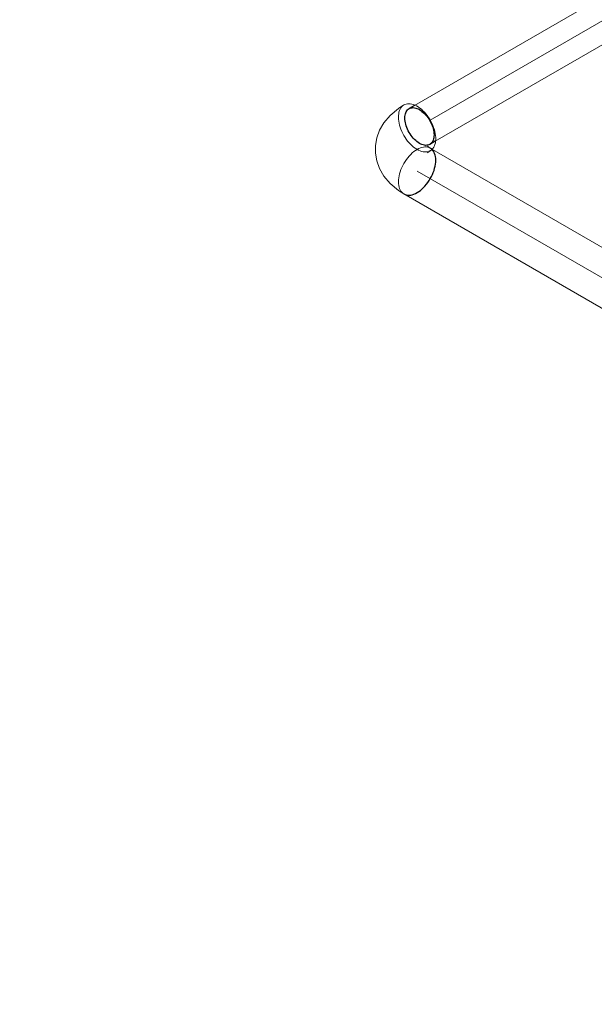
# Model space of a CAD drawing. Header units: millimetres. Extents: x 9824119 to 13672909, y -72394 to 462135.
# Tile 545 of 656: x 10363571 to 10363998, y 4751 to 5481. Entities that reach past the tile are written whole.
import ezdxf

# ---------------------------------------------------------------- set-up
doc = ezdxf.new("R2010")
doc.units = ezdxf.units.MM
doc.linetypes.add('UnderFloor', pattern=[7.5, 6, -1.5])
doc.layers.add('PIPE-H1', color=7, linetype='Continuous')
doc.styles.add('ISOCPEUR', font='isocpeui.ttf')

# ---------------------------------------------------------------- blocks, each defined once
blk = doc.blocks.new('*U1964')
at = {"layer": 'PIPE-H1', "color": 82, "lineweight": 20}
for p, q in [((10363853.59, 5414.73), (10363854.12, 5415.65)), ((10363854.12, 5415.65), (10363854.75, 5416.46)), ((10363854.75, 5416.46), (10363855.46, 5417.16)), ((10363855.46, 5417.16), (10363856.25, 5417.74)), ((10363856.25, 5417.74), (10363857.11, 5418.19)), ((10363857.11, 5418.19), (10363858.04, 5418.51)), ((10363858.04, 5418.51), (10363859.04, 5418.7)), ((10363859.04, 5418.7), (10363860.08, 5418.76)), ((10363860.08, 5418.76), (10363861.17, 5418.69)), ((10363861.17, 5418.69), (10363862.3, 5418.48)), ((10363862.3, 5418.48), (10363863.46, 5418.15)), ((10363863.46, 5418.15), (10363864.64, 5417.68)), ((10363864.64, 5417.68), (10363865.83, 5417.1)), ((10363865.83, 5417.1), (10363867.02, 5416.39)), ((10363867.02, 5416.39), (10363868.2, 5415.57)), ((10363868.2, 5415.57), (10363869.38, 5414.63)), ((10363852.37, 5408.74), (10363852.41, 5410.1)), ((10363852.43, 5407.33), (10363852.37, 5408.74)), ((10363852.41, 5410.1), (10363852.56, 5411.38)), ((10363852.56, 5411.38), (10363852.8, 5412.59)), ((10363852.8, 5412.59), (10363853.15, 5413.71)), ((10363853.15, 5413.71), (10363853.59, 5414.73)), ((10363869.38, 5414.63), (10363870.53, 5413.6)), ((10363870.53, 5413.6), (10363871.64, 5412.47)), ((10363871.64, 5412.47), (10363872.72, 5411.26)), ((10363872.72, 5411.26), (10363873.75, 5409.97)), ((10363873.75, 5409.97), (10363874.72, 5408.61)), ((10363874.72, 5408.61), (10363875.63, 5407.19)), ((10363852.59, 5405.87), (10363852.43, 5407.33)), ((10363852.86, 5404.38), (10363852.59, 5405.87)), ((10363853.22, 5402.86), (10363852.86, 5404.38)), ((10363853.68, 5401.32), (10363853.22, 5402.86)), ((10363854.23, 5399.78), (10363853.68, 5401.32)), ((10363875.63, 5407.19), (10363876.47, 5405.73)), ((10363876.47, 5405.73), (10363877.24, 5404.23)), ((10363877.24, 5404.23), (10363877.92, 5402.71)), ((10363877.92, 5402.71), (10363878.51, 5401.17)), ((10363878.51, 5401.17), (10363879.02, 5399.63)), ((10363854.87, 5398.25), (10363854.23, 5399.78)), ((10363855.6, 5396.74), (10363854.87, 5398.25)), ((10363856.4, 5395.26), (10363855.6, 5396.74)), ((10363857.28, 5393.82), (10363856.4, 5395.26)), ((10363858.22, 5392.43), (10363857.28, 5393.82)), ((10363879.02, 5399.63), (10363879.43, 5398.1)), ((10363879.43, 5398.1), (10363879.74, 5396.59)), ((10363879.74, 5396.59), (10363879.95, 5395.11)), ((10363879.95, 5395.11), (10363880.06, 5393.68)), ((10363880.06, 5393.68), (10363880.07, 5392.3)), ((10363859.23, 5391.1), (10363858.22, 5392.43)), ((10363860.28, 5389.85), (10363859.23, 5391.1)), ((10363861.38, 5388.68), (10363860.28, 5389.85)), ((10363862.51, 5387.6), (10363861.38, 5388.68)), ((10363863.68, 5386.62), (10363862.51, 5387.6)), ((10363864.86, 5385.74), (10363863.68, 5386.62)), ((10363866.05, 5384.98), (10363864.86, 5385.74)), ((10363878.02, 5385.66), (10363877.35, 5384.91)), ((10363878.6, 5386.53), (10363878.02, 5385.66)), ((10363879.09, 5387.5), (10363878.6, 5386.53)), ((10363879.48, 5388.57), (10363879.09, 5387.5)), ((10363879.78, 5389.73), (10363879.48, 5388.57)), ((10363879.98, 5390.98), (10363879.78, 5389.73)), ((10363880.07, 5392.3), (10363879.98, 5390.98)), ((10363867.24, 5384.33), (10363866.05, 5384.98)), ((10363868.42, 5383.81), (10363867.24, 5384.33)), ((10363869.59, 5383.41), (10363868.42, 5383.81)), ((10363870.74, 5383.14), (10363869.59, 5383.41)), ((10363871.85, 5383), (10363870.74, 5383.14)), ((10363872.91, 5383), (10363871.85, 5383)), ((10363873.93, 5383.13), (10363872.91, 5383)), ((10363874.9, 5383.39), (10363873.93, 5383.13))]:
    blk.add_line(p, q, dxfattribs=at)
at = {"layer": 'PIPE-H1', "color": 1, "linetype": 'UnderFloor', "lineweight": -3}
for p, q in [((10363859.68, 5414.71), (10363860.32, 5415.14)), ((10363860.32, 5415.14), (10363861.02, 5415.48)), ((10363861.02, 5415.48), (10363861.77, 5415.71)), ((10363861.77, 5415.71), (10363862.56, 5415.83)), ((10363862.56, 5415.83), (10363863.4, 5415.85)), ((10363863.4, 5415.85), (10363864.27, 5415.77)), ((10363864.27, 5415.77), (10363865.17, 5415.57)), ((10363865.17, 5415.57), (10363866.1, 5415.28)), ((10363866.1, 5415.28), (10363867.03, 5414.88)), ((10363867.03, 5414.88), (10363867.98, 5414.38)), ((10363857.15, 5408.13), (10363857.19, 5409.2)), ((10363857.19, 5407.02), (10363857.15, 5408.13)), ((10363857.19, 5409.2), (10363857.31, 5410.21)), ((10363857.31, 5410.21), (10363857.52, 5411.16)), ((10363857.52, 5411.16), (10363857.8, 5412.03)), ((10363857.8, 5412.03), (10363858.16, 5412.83)), ((10363858.16, 5412.83), (10363858.6, 5413.55)), ((10363858.6, 5413.55), (10363859.11, 5414.17)), ((10363859.11, 5414.17), (10363859.68, 5414.71)), ((10363867.98, 5414.38), (10363868.92, 5413.79)), ((10363868.92, 5413.79), (10363869.86, 5413.11)), ((10363869.86, 5413.11), (10363870.78, 5412.34)), ((10363870.78, 5412.34), (10363871.68, 5411.49)), ((10363871.68, 5411.49), (10363872.55, 5410.57)), ((10363872.55, 5410.57), (10363873.39, 5409.58)), ((10363873.39, 5409.58), (10363874.18, 5408.54)), ((10363874.18, 5408.54), (10363874.93, 5407.44)), ((10363857.31, 5405.87), (10363857.19, 5407.02)), ((10363857.52, 5404.68), (10363857.31, 5405.87)), ((10363857.8, 5403.48), (10363857.52, 5404.68)), ((10363858.16, 5402.26), (10363857.8, 5403.48)), ((10363858.6, 5401.05), (10363858.16, 5402.26)), ((10363859.11, 5399.83), (10363858.6, 5401.05)), ((10363874.93, 5407.44), (10363875.63, 5406.3)), ((10363875.63, 5406.3), (10363876.27, 5405.13)), ((10363876.27, 5405.13), (10363876.84, 5403.93)), ((10363876.84, 5403.93), (10363877.35, 5402.72)), ((10363877.35, 5402.72), (10363877.79, 5401.5)), ((10363877.79, 5401.5), (10363878.15, 5400.29)), ((10363878.15, 5400.29), (10363878.43, 5399.08)), ((10363859.68, 5398.64), (10363859.11, 5399.83)), ((10363860.32, 5397.46), (10363859.68, 5398.64)), ((10363861.02, 5396.33), (10363860.32, 5397.46)), ((10363861.77, 5395.23), (10363861.02, 5396.33)), ((10363862.56, 5394.18), (10363861.77, 5395.23)), ((10363863.4, 5393.2), (10363862.56, 5394.18)), ((10363864.27, 5392.27), (10363863.4, 5393.2)), ((10363878.43, 5399.08), (10363878.64, 5397.9)), ((10363878.64, 5393.56), (10363878.43, 5392.61)), ((10363878.64, 5397.9), (10363878.76, 5396.75)), ((10363878.76, 5394.57), (10363878.64, 5393.56)), ((10363878.76, 5396.75), (10363878.8, 5395.63)), ((10363878.8, 5395.63), (10363878.76, 5394.57)), ((10363865.17, 5391.43), (10363864.27, 5392.27)), ((10363866.1, 5390.66), (10363865.17, 5391.43)), ((10363867.03, 5389.98), (10363866.1, 5390.66)), ((10363867.98, 5389.38), (10363867.03, 5389.98)), ((10363868.92, 5388.89), (10363867.98, 5389.38)), ((10363869.86, 5388.49), (10363868.92, 5388.89)), ((10363870.78, 5388.19), (10363869.86, 5388.49)), ((10363871.68, 5388), (10363870.78, 5388.19)), ((10363872.55, 5387.91), (10363871.68, 5388)), ((10363873.39, 5387.93), (10363872.55, 5387.91)), ((10363874.18, 5388.06), (10363873.39, 5387.93)), ((10363874.93, 5388.29), (10363874.18, 5388.06)), ((10363875.63, 5388.62), (10363874.93, 5388.29)), ((10363876.27, 5389.06), (10363875.63, 5388.62)), ((10363876.84, 5389.59), (10363876.27, 5389.06)), ((10363877.35, 5390.22), (10363876.84, 5389.59)), ((10363877.79, 5390.94), (10363877.35, 5390.22)), ((10363878.15, 5391.73), (10363877.79, 5390.94)), ((10363878.43, 5392.61), (10363878.15, 5391.73)), ((10363875.44, 5383.6), (10363874.9, 5383.39)), ((10363875.95, 5383.86), (10363875.44, 5383.6)), ((10363876.44, 5384.17), (10363875.95, 5383.86)), ((10363876.91, 5384.52), (10363876.44, 5384.17)), ((10363877.35, 5384.91), (10363876.91, 5384.52))]:
    blk.add_line(p, q, dxfattribs=at)
blk = doc.blocks.new('*U1989')
at = {"layer": 'PIPE-H1', "color": 82, "linetype": 'Continuous', "lineweight": 20}
for p, q in [((10363876.02, 5385.84), (10369317.19, 2244.38)), ((10363856.43, 5351.9), (10369297.6, 2210.44))]:
    blk.add_line(p, q, dxfattribs=at)
at = {"layer": 'PIPE-H1', "color": 7, "linetype": 'Continuous', "lineweight": 20}
blk.add_line((10363866.23, 5368.87), (10369307.39, 2227.41), dxfattribs=at)
blk = doc.blocks.new('*U2082')
at = {"layer": 'PIPE-H1', "color": 82, "linetype": 'Continuous', "lineweight": 20}
for p, q in [((10368868.78, 8306.78), (10363864.41, 5417.5)), ((10364254.57, 5607.41), (10363879.72, 5390.99))]:
    blk.add_line(p, q, dxfattribs=at)
at = {"layer": 'PIPE-H1', "color": 7, "linetype": 'Continuous', "lineweight": 20}
blk.add_line((10364254.57, 5625.08), (10363876.02, 5406.53), dxfattribs=at)
at = {"layer": 'PIPE-H1', "color": 1, "linetype": 'UnderFloor', "lineweight": -3}
for p, q in [((10363864.41, 5417.5), (10363860.32, 5415.14)), ((10363879.72, 5390.99), (10363875.63, 5388.62))]:
    blk.add_line(p, q, dxfattribs=at)
blk = doc.blocks.new('*U2144')
at = {"layer": 'PIPE-H1', "color": 82, "linetype": 'Continuous', "lineweight": 20}
for p, q in [((10363852.46, 5415.32), (10363846.14, 5410.04)), ((10363856.43, 5417.84), (10363852.46, 5415.32)), ((10363846.14, 5410.04), (10363841.55, 5404.59)), ((10363841.55, 5404.59), (10363838.33, 5399.04)), ((10363836.28, 5393.4), (10363835.27, 5387.72)), ((10363838.33, 5399.04), (10363836.28, 5393.4)), ((10363835.27, 5387.72), (10363835.27, 5382.02)), ((10363868.63, 5386.02), (10363867.43, 5385.51)), ((10363869.81, 5386.4), (10363868.63, 5386.02)), ((10363870.96, 5386.64), (10363869.81, 5386.4)), ((10363872.08, 5386.75), (10363870.96, 5386.64)), ((10363873.15, 5386.73), (10363872.08, 5386.75)), ((10363874.17, 5386.57), (10363873.15, 5386.73)), ((10363873.85, 5387.42), (10363874.94, 5386.53)), ((10363875.13, 5386.27), (10363874.17, 5386.57)), ((10363874.94, 5386.53), (10363876.02, 5385.84)), ((10363876.02, 5385.84), (10363875.13, 5386.27)), ((10363835.27, 5382.02), (10363836.28, 5376.34)), ((10363859.3, 5378.73), (10363858.28, 5377.39)), ((10363860.37, 5379.99), (10363859.3, 5378.73)), ((10363861.49, 5381.17), (10363860.37, 5379.99)), ((10363862.64, 5382.26), (10363861.49, 5381.17)), ((10363863.82, 5383.24), (10363862.64, 5382.26)), ((10363865.02, 5384.11), (10363863.82, 5383.24)), ((10363866.23, 5384.87), (10363865.02, 5384.11)), ((10363867.43, 5385.51), (10363866.23, 5384.87)), ((10363874.94, 5383.22), (10363874.12, 5382.55)), ((10363876.02, 5383.9), (10363874.94, 5383.22)), ((10363836.28, 5376.34), (10363838.33, 5370.71)), ((10363854.87, 5371.5), (10363854.23, 5369.94)), ((10363855.61, 5373.03), (10363854.87, 5371.5)), ((10363856.43, 5374.53), (10363855.61, 5373.03)), ((10363857.32, 5375.99), (10363856.43, 5374.53)), ((10363858.28, 5377.39), (10363857.32, 5375.99)), ((10363838.33, 5370.71), (10363841.55, 5365.15)), ((10363841.55, 5365.15), (10363846.14, 5359.7)), ((10363852.58, 5363.77), (10363852.42, 5362.3)), ((10363852.84, 5365.29), (10363852.58, 5363.77)), ((10363853.2, 5366.83), (10363852.84, 5365.29)), ((10363853.67, 5368.38), (10363853.2, 5366.83)), ((10363854.23, 5369.94), (10363853.67, 5368.38)), ((10363846.14, 5359.7), (10363852.46, 5354.43)), ((10363852.42, 5362.3), (10363852.37, 5360.87)), ((10363852.37, 5360.87), (10363852.42, 5359.51)), ((10363852.42, 5359.51), (10363852.58, 5358.22)), ((10363852.58, 5358.22), (10363852.84, 5357)), ((10363852.84, 5357), (10363853.2, 5355.88)), ((10363852.46, 5354.43), (10363856.43, 5351.9)), ((10363853.2, 5355.88), (10363853.67, 5354.86)), ((10363853.67, 5354.86), (10363854.23, 5353.94)), ((10363854.23, 5353.94), (10363854.87, 5353.14)), ((10363854.87, 5353.14), (10363855.61, 5352.46)), ((10363855.61, 5352.46), (10363856.43, 5351.9))]:
    blk.add_line(p, q, dxfattribs=at)
at = {"layer": 'PIPE-H1', "color": 1, "linetype": 'UnderFloor', "lineweight": -3}
for p, q in [((10363876.84, 5385.29), (10363876.02, 5385.84)), ((10363874.12, 5382.55), (10363873.85, 5382.33)), ((10363877.58, 5384.6), (10363876.84, 5385.29)), ((10363878.23, 5383.8), (10363877.58, 5384.6)), ((10363878.78, 5382.89), (10363878.23, 5383.8)), ((10363879.25, 5381.86), (10363878.78, 5382.89)), ((10363879.61, 5380.74), (10363879.25, 5381.86)), ((10363879.87, 5379.53), (10363879.61, 5380.74)), ((10363880.03, 5378.24), (10363879.87, 5379.53)), ((10363879.25, 5370.92), (10363879.61, 5372.46)), ((10363879.61, 5372.46), (10363879.87, 5373.97)), ((10363879.87, 5373.97), (10363880.03, 5375.45)), ((10363880.08, 5376.87), (10363880.03, 5378.24)), ((10363880.03, 5375.45), (10363880.08, 5376.87)), ((10363876.02, 5363.22), (10363876.84, 5364.72)), ((10363876.84, 5364.72), (10363877.58, 5366.25)), ((10363877.58, 5366.25), (10363878.23, 5367.8)), ((10363878.23, 5367.8), (10363878.78, 5369.36)), ((10363878.78, 5369.36), (10363879.25, 5370.92)), ((10363869.81, 5355.49), (10363870.96, 5356.57)), ((10363870.96, 5356.57), (10363872.08, 5357.75)), ((10363872.08, 5357.75), (10363873.15, 5359.02)), ((10363873.15, 5359.02), (10363874.17, 5360.35)), ((10363874.17, 5360.35), (10363875.13, 5361.76)), ((10363875.13, 5361.76), (10363876.02, 5363.22)), ((10363856.43, 5351.9), (10363857.32, 5351.47)), ((10363857.32, 5351.47), (10363858.28, 5351.18)), ((10363858.28, 5351.18), (10363859.3, 5351.02)), ((10363859.3, 5351.02), (10363860.37, 5350.99)), ((10363860.37, 5350.99), (10363861.49, 5351.1)), ((10363861.49, 5351.1), (10363862.64, 5351.35)), ((10363862.64, 5351.35), (10363863.82, 5351.73)), ((10363863.82, 5351.73), (10363865.02, 5352.24)), ((10363865.02, 5352.24), (10363866.23, 5352.87)), ((10363866.23, 5352.87), (10363867.43, 5353.63)), ((10363867.43, 5353.63), (10363868.63, 5354.51)), ((10363868.63, 5354.51), (10363869.81, 5355.49))]:
    blk.add_line(p, q, dxfattribs=at)

msp = doc.modelspace()

# ---------------------------------------------------------------- block references
at = {"layer": 'PIPE-H1'}
for name in ['*U2082', '*U2144', '*U1964', '*U1989']:
    msp.add_blockref(name, (0, 0), dxfattribs=at)

# ---------------------------------------------------------------- texts
at = {"char_height": 300, "attachment_point": 1, "style": 'ISOCPEUR'}
for s, insert, width in [('\\pi13638.10589;{\\fISOCPEUR|b0|i0|c204|p34;\\H1.66667x;\\L\\C7;\\P\\pi10874.35036;\\H1.1x;Общие указания\\l\\P\\pi13638.10589;\\P\\pi-900,l1200,t1200;\\H0.72727x;1.^IПроект выполнен на основании задания заказчика и задания на проектирование архитектурно-строительных чертежей.\\P2.^IПроект соответствует действующим нормам :\\P\\pl900,t900;\\fSymbol|b0|i0|c2|p18;·^I\\fISOCPEUR|b0|i0|c204|p34;КМК 2. 04.05-97* "Отопление, вентиляция и кондиционирование воздуха".\\P\\fSymbol|b0|i0|c2|p18;·^I\\fISOCPEUR|b0|i0|c204|p34;ШНК 2.08.02-09* "Общественные здания и сооружение" \\P\\fSymbol|b0|i0|c2|p18;·^I\\fISOCPEUR|b0|i0|c204|p34;КМК 2.01.01-94 "Климатические и физико-геологические данные для проектирования".\\P\\fSymbol|b0|i0|c2|p18;·^I\\fISOCPEUR|b0|i0|c204|p34;КМК 2.01.04-97* "Строительная теплотехника".\\P\\fSymbol|b0|i0|c2|p18;·^I\\fISOCPEUR|b0|i0|c204|p34;ГОСТ 21.602-2003 "Правила выполнения рабочей документации отопления, вентиляции и кондиционирования".\\P\\fSymbol|b0|i0|c2|p18;·^I\\fISOCPEUR|b0|i0|c204|p34;ШНК \\fISOCPEUR|b0|i0|c186|p34;2.01.02-04\\fISOCPEUR|b0|i0|c204|p34; - \\fISOCPEUR|b0|i0|c186|p34;"\\fISOCPEUR|b0|i0|c204|p34;Пожарная безопасность зданий и сооружений\\fISOCPEUR|b0|i0|c186|p34;"\\fISOCPEUR|b0|i0|c204|p34;;\\P\\pl1200,t1200;3.^I  Расчетные параметры наружного воздуха для проектирования отопления, вентиляции и кондиционирования воздуха приняты по КМК 2.01.01-94.\\P\\pi-300,l300,tz;      Для проектирования отопления, вентиляции и кондиционирования воздуха: \\P\\pl1500,t1500;-^IХолодный  период  года Тн\\fISOCPEUR|b0|i0|c186|p34;=-14.0°C\\fISOCPEUR|b0|i0|c204|p34;; I=-12,4 кДж/кг (Парам. Б);\\P-^IТеплый  период  года Тн=33°C; I=55,7 кДж/кг  (Парам. А);\\P-^IТеплый  период  года Тн=37,5°C; I=65,2 кДж/кг (Парам. Б);\\P-^IСкорость ветра  - V=1,6 м/сек - холодный период;\\P-^IСкорость ветра  - V=1,9 м/сек - теплый  период;\\P-^IПродолжительность отопительного периода  Zот.пер.=129суток;\\P-^IСредняя температура отопительного периода  tот.пер.=2,7°C;\\P-^IБарометрическое давление в районе строительства Рбар=950 Гпа.\\P\\pi600,l0,tz;\\P\\pi11458.1097;\\LТЕПЛОСНАБЖЕНИЕ\\P\\pi13638.10589;\\l\\P\\pi0;\\C0;В качестве источника тепла выбран установленный во дворе здания тепловой насос, рассчитанный на работу в температурном режиме 40–30 °C.^J^JСистема отопления спроектирована как двухтрубная, в ней используются напольный фанкойл.\\P^JОсновным источником тепла является тепловой насос. \\P^JОсновное охлаждение осуществляется с помощью\\Pтепловых насосов. Для отвода конденсата, образующегося в фанкойлах, предусмотрены дренажные трубы. Основные водосточные и обратные трубы выполнены из полипропилена. \\P\\pi600;^JОсновные подающие и обратные трубы выполнены из полипропилена. Слив воды из системы осуществляется через регулировочный узел. Для снижения теплопотерь через трубы выполнены работы по теплоизоляции.\\C7; \\P\\pi12278.10827;\\LОТОПЛЕНИЕ\\l\\P\\pi0;  Для достижения  комфортных условий в зимнее время и компенсации теплопотерь в помещениях установлены \\C0;фанкойл\\C7;ы обеспечивающие в помещениях нормируемую температуру воздуха:\\P\\pi-300,l1500,t1500;-^IКабинет врача +20°C.\\P-^IЗал       +22°C.\\P-^IФизиотерапия     +21°C.\\P\\pi0,l0,tz;   На каждом приборе предусматривается устанавка термостатического клапана и запорного крана. Рекомендуется применить трубопроводы стабильные полипропиленовые. Система теплоснабжения \\C0;фанкойл\\C7;ов двухтрубная с принудительной циркуляцией, горизонтальная. Удаление воздуха осуществляется из воздухоспускных кранов установленных в \\C0;фанкойл\\C7;ах. Все монтажные и наладочные работы проводить в соответствии с нормативными документами и инструкциям фирм-изготовителя.}', (9986122.19, 27067.08), 27276.2118), ('{\\fISOCPEUR|b0|i0|c204|p34;\\C7;^I\\A1;\\L\\P\\pi10515.36534;\\H1.33333x;ВЕНТИЛЯЦИЯ\\P\\pi0;\\l^IВ здании предусмотрена приточно-вытяжная вентиляция с естественным и \\Pмеханическим побуждением, для функционально различных и конструктивно раздельных групп \\Pпомещений.   ^I  \\P^IТакже предусматривается естественная вентиляция с удалением и поступлением воздуха через окна и двери.\\P^IУдаление воздуха из помещений производится с помощью вытяжных решеток.\\P^IМатериал воздуховодов - тонколистовая оцинкованная сталь по ГОСТ 14918-80.\\P^IВоздуховоды систем вытяжной вентиляции выполняются класса "Н" (нормально плотный).\\P^IМонтаж систем вентиляции выполнить в соответствии с \\A0;КМК 3.05.01.-9\\A1;7\\P\\A0;\\L\\P\\pi12075.36144;\\P\\pi7995.37164;ПРИМЕЧАНИЯ (ТЕПЛОСНАБЖЕНИЕ)\\P\\pi-900,l900,t900;\\l1.^IЧертеж читать совместно со спецификацией и с другими разделами проекта.\\P2.^IМонтаж оборудования и трубопроводов производить в соответствии с местными \\P\\pi0;действующими нормами и правилами, и требованиями завода-изготовителя оборудования.\\P\\pi-900;3.^IТрубопроводы системы теплоснабжения радиаторов приняты полипропиленовыми.\\P4.^IНа планах и схемах указаны наружный диаметр и толщина стенки полипропиленовых \\P\\pi0;трубопроводов.\\P\\pi-900;5.^IПриборы и трубопроводы нанесены условно.\\P6.^IУклон трубопроводов выполнить согласно схемам в сторону ближайшего вертикального \\P\\pi0;стояка.\\P\\pi-900;7.^IВсе отметки указаны от уровня пола этажа. \\P8.^IКрепить трубу в штробе каждые 2 метра.\\P9.^IТрубопроводы отопления, прокладываемые в полу покрыть трубчатой тепловой изоляцией \\P\\pi0;из вспученного полителена "Isocom" толщиной 9 мм.\\P\\pi-900;10.^IДиаметры запорно-регулирующей арматуры и фильтров соответствуют диаметру \\P\\pi0;трубопроводов, если не указано иное.\\P\\pi3390,l600,tz;\\P\\pi5455.37799,l0;\\LПРИМЕЧАНИЯ (ВЕНТИЛЯЦИЯ И КОНДИЦИОНИРОВАНИЕ)\\l\\P\\pi-900,l900,t900;1.^IВентиляционные системы показаны условно.\\P2.^IЧертеж читать совместно со спецификацией и остальными разделами проекта \\P3.^IВсе неплотности при пересечении инженерными коммуникациями огнестойких стен, \\P\\pi0;перекрытий и перегородок заделать материалами, соответствующими по степени \\Pогнестойкости пересекаемым ограждениям.\\P\\pi-900;4.^IВ сан-узлах двери не оборудованные переточными решетками, предусмотреть с \\P\\pi0;подрезкой дверного полотна, высота щели не менее 20 мм. Если конструкция дверей не \\Pпозволяет предусмотреть щели в нижней части, то необходимо выполнить установку \\Pжалюзийной решетки в нижней половине двери.\\P\\pi-900;5.^IРазместить все приборы для измерения температуры, давления и скорости потока в \\P\\pi0;доступных местах с прямыми секциями труб или воздуховодов наверху или внизу, \\Pсогласно рекомендациям завода изготовителя для точности показаний.\\P\\pi-900;6.^IУстановить расположение диффузоров, отдушин и вентиляционных решеток согласно \\P\\pi0;архитектурным планам потолка, освещения и другим деталям/узлам потолка и \\Pвыполнить незначительные изменения для обеспечения соответствия.\\P\\pi-900;7.^IМонтаж оборудования выполнить в соответствии с местными нормами и правилами, а \\P\\pi0;так же требованиями завода-изготовителя оборудования \\P\\pi-900;8.^IВсе отметки оборудований даны от пола этажа.\\P}', (10015733.61, 26003.42), 24350.7239)]:
    msp.add_mtext(s, dxfattribs=dict(at, insert=insert, width=width))

doc.saveas('drawing.dxf')
